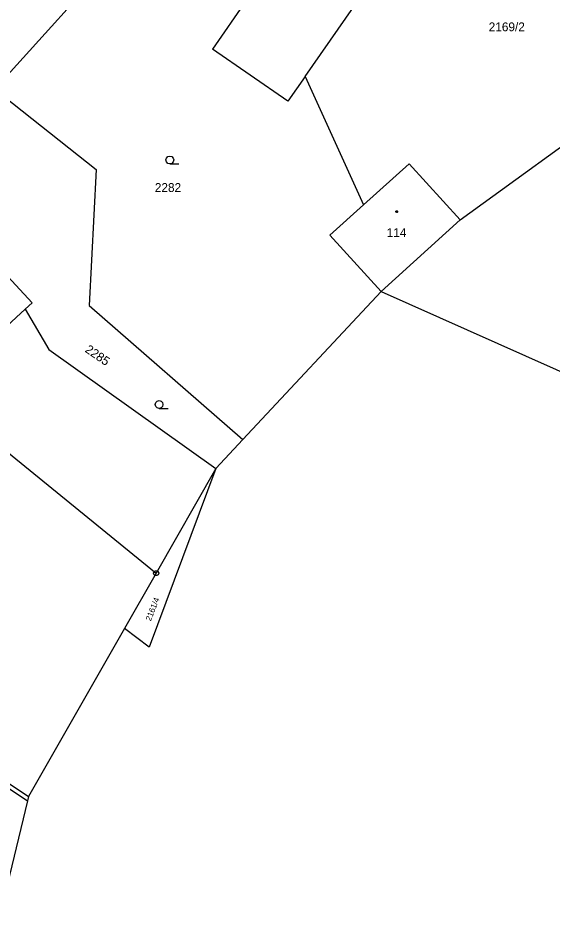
# Model space of a CAD drawing. Extents: x -747792 to -745414, y -1093712 to -1091463.
# Drawn here: x -746596.6 to -746545.2, y -1093052.6 to -1092966.6 of the extents above; entities that cross this region are included whole.
import ezdxf

# ---------------------------------------------------------------- set-up
doc = ezdxf.new("R2010")
doc.units = 0
for name, color, linetype in [('Budovy', 7, 'Continuous'), ('Doplňující texty', 7, 'Continuous'), ('Koleje_dopravní prvky', 7, 'Continuous'), ('Ploty_opěrné zdi', 7, 'Continuous'), ('Stromy_porost', 7, 'Continuous')]:
    doc.layers.add(name, color=color, linetype=linetype)

msp = doc.modelspace()

# ---------------------------------------------------------------- linework, layer by layer
at = {"layer": 'Budovy'}
for points in [[(-746581.98, -1092980.62), (-746582.17, -1092980.57), (-746582.305, -1092980.43), (-746582.355, -1092980.245), (-746582.305, -1092980.06), (-746582.17, -1092979.92), (-746581.98, -1092979.87), (-746581.79, -1092979.92), (-746581.655, -1092980.06), (-746581.605, -1092980.245), (-746581.655, -1092980.43), (-746581.79, -1092980.57), (-746581.98, -1092980.62), (-746581.105, -1092980.62)], [(-746583.02, -1093004.15), (-746583.21, -1093004.1), (-746583.345, -1093003.96), (-746583.395, -1093003.775), (-746583.345, -1093003.59), (-746583.21, -1093003.45), (-746583.02, -1093003.4), (-746582.83, -1093003.45), (-746582.695, -1093003.59), (-746582.645, -1093003.775), (-746582.695, -1093003.96), (-746582.83, -1093004.1), (-746583.02, -1093004.15), (-746582.145, -1093004.15)]]:
    msp.add_lwpolyline(points, dxfattribs=at)
at = {"layer": 'Doplňující texty'}
msp.add_lwpolyline([(-746583.225, -1093019.76), (-746583.1, -1093019.855), (-746583.05, -1093020), (-746583.1, -1093020.145), (-746583.225, -1093020.24), (-746583.375, -1093020.24), (-746583.5, -1093020.145), (-746583.55, -1093020), (-746583.5, -1093019.855), (-746583.375, -1093019.76)], close=True, dxfattribs=at)
msp.add_lwpolyline([(-746583.325, -1093020), (-746583.275, -1093020)], dxfattribs=at)
at = {"layer": 'Ploty_opěrné zdi'}
msp.add_lwpolyline([(-746560.17, -1092985.125), (-746560.12, -1092985.135), (-746560.095, -1092985.18), (-746560.085, -1092985.21), (-746560.095, -1092985.255), (-746560.135, -1092985.29), (-746560.17, -1092985.295), (-746560.215, -1092985.28), (-746560.245, -1092985.25), (-746560.255, -1092985.21), (-746560.245, -1092985.165), (-746560.205, -1092985.13)], close=True, dxfattribs=at)
at = {"layer": 'Stromy_porost'}
for points in [[(-746568.98, -1092972.2), (-746552.6, -1092948.67)], [(-746586.42, -1092959.67), (-746598.85, -1092973.44)], [(-746574.63, -1092964.9), (-746577.88, -1092969.58)], [(-746554.08, -1092986.01), (-746524.52, -1092964.55)], [(-746570.65, -1092974.6), (-746577.88, -1092969.58)], [(-746568.98, -1092972.2), (-746570.65, -1092974.6)], [(-746568.98, -1092972.2), (-746563.36, -1092984.56)], [(-746598.85, -1092973.44), (-746589.08, -1092981.17)], [(-746558.99, -1092980.6), (-746563.36, -1092984.56)], [(-746554.08, -1092986.01), (-746558.99, -1092980.6)], [(-746589.08, -1092981.17), (-746589.74, -1092994.23)], [(-746563.36, -1092984.56), (-746566.59, -1092987.49)], [(-746561.68, -1092992.9), (-746554.08, -1092986.01)], [(-746566.59, -1092987.49), (-746561.68, -1092992.9)], [(-746600.73, -1092988.04), (-746595.23, -1092993.99)], [(-746561.68, -1092992.9), (-746574.97, -1093007.15)], [(-746561.68, -1092992.9), (-746475.19, -1093031.49)], [(-746595.89, -1092994.6), (-746595.23, -1092993.99)], [(-746589.74, -1092994.23), (-746574.97, -1093007.15)], [(-746595.89, -1092994.6), (-746604.59, -1093002.65)], [(-746595.89, -1092994.6), (-746593.63, -1092998.47)], [(-746593.63, -1092998.47), (-746577.55, -1093009.92)], [(-746604.59, -1093002.65), (-746583.3, -1093020)], [(-746574.97, -1093007.15), (-746577.55, -1093009.92)], [(-746577.55, -1093009.92), (-746583.98, -1093027.11)], [(-746577.55, -1093009.92), (-746583.3, -1093020)], [(-746583.3, -1093020), (-746586.34, -1093025.32)], [(-746586.34, -1093025.32), (-746595.58, -1093041.5)], [(-746583.98, -1093027.11), (-746586.34, -1093025.32)], [(-746611.37, -1093031.38), (-746595.68, -1093041.9)], [(-746611.15, -1093031.03), (-746595.58, -1093041.5)], [(-746595.58, -1093041.5), (-746595.68, -1093041.9)], [(-746595.68, -1093041.9), (-746598.7, -1093054.4)]]:
    msp.add_lwpolyline(points, dxfattribs=at)

# ---------------------------------------------------------------- texts
at = {"layer": 'Koleje_dopravní prvky'}
for s, p in [('2169/2', (-746551.331, -1092967.86)), ('2282', (-746583.426, -1092983.32)), ('114', (-746561.139, -1092987.66))]:
    msp.add_text(s, height=0.85, dxfattribs=at).set_placement(p)
for s, height, rotation, p in [('2285', 0.85, 325.49732, (-746590.21, -1092998.659)), ('2161/4', 0.57, 68.46846, (-746583.811, -1093024.652))]:
    msp.add_text(s, height=height, rotation=rotation, dxfattribs=at).set_placement(p)

doc.saveas('drawing.dxf')
